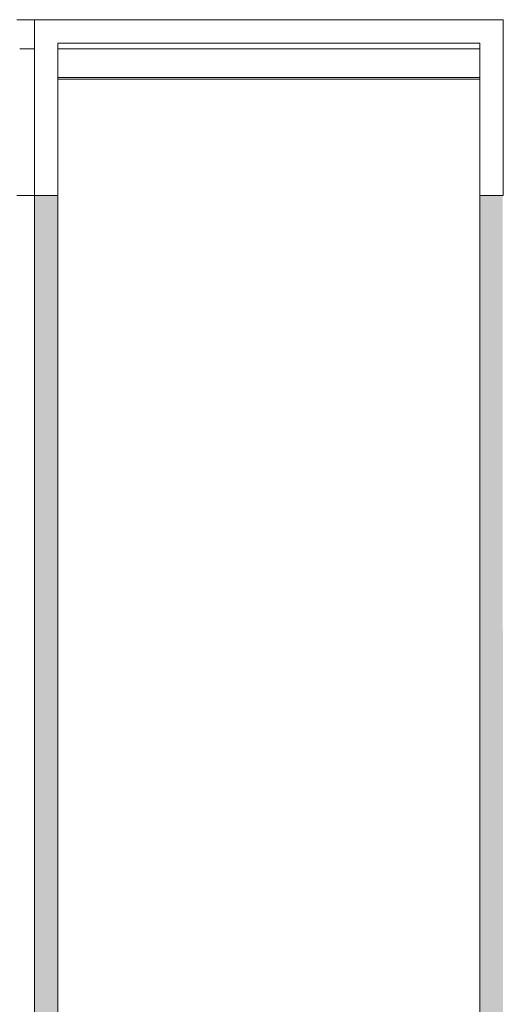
# Model space of a CAD drawing. Header units: millimetres. Extents: x -281 to 121694, y -16481 to 65128.
# Tile 273 of 656: x 19915 to 20740, y 27345 to 29025. Entities that reach past the tile are written whole.
import ezdxf

# ---------------------------------------------------------------- set-up
doc = ezdxf.new("R2010")
doc.units = ezdxf.units.MM
for name, color, linetype, lineweight in [('A--L$01A__Algemeen', 7, 'Continuous', 5), ('A--L28__Hoofddraagconstructies', 3, 'Continuous', 5), ('A--L34__BalustradesLeuningen', 1, 'Continuous', 5)]:
    doc.layers.add(name, color=color, linetype=linetype, lineweight=lineweight)

# ---------------------------------------------------------------- blocks, each defined once
blk = doc.blocks.new('NLRS_24_10_SF_trappen kern_gen_cpz - NLRS_24_12_02_SF_trappen kern_gen_cpz-66734290-L_80_ 16')
at = {"layer": 'A--L$01A__Algemeen'}
for p, q in [((360, -3000), (-360, -3000)), ((425, -3000), (400, -3000)), ((400, -3050), (425, -3050))]:
    blk.add_line(p, q, dxfattribs=at)
at = {"layer": 'A--L34__BalustradesLeuningen'}
for p, q in [((-400, -2750), (-400, -3050)), ((-360, -2750), (-400, -2750)), ((-360, -3010), (-360, -2750)), ((360, -2750), (400, -2750)), ((360, -3010), (360, -2750)), ((400, -2750), (400, -3050)), ((359.4, -2948.5), (-360, -2948.5)), ((-360, -2951.5), (359.4, -2951.5)), ((360, -3010), (-360, -3010)), ((-400, -3050), (400, -3050))]:
    blk.add_line(p, q, dxfattribs=at)
blk = doc.blocks.new('NLRS_34_RAI_upright array_gen_cpz - NLRS_34_RAI_upright array_gen_cpz-V151-L_80_ 16')
at = {"layer": 'A--L34__BalustradesLeuningen'}
blk.add_hatch(color=256, dxfattribs=at).paths.add_polyline_path([(-18.9, 916.7), (-20, 916.7), (-18.9, -1833.2), (20, -1833.2), (20, 916.7)])
for p, q in [((20, -1833.2), (20, 916.7)), ((-20, -1833.3), (20, -1833.3))]:
    blk.add_line(p, q, dxfattribs=at)
blk = doc.blocks.new('NLRS_24_10_SF_3_stringer_gen_cpz - NLRS_24_10_xx_stringer v_v_ glazen leuning_gen_cpz-V152-L_80_ 16')
at = {"layer": 'A--L28__Hoofddraagconstructies'}
for p, q in [((-10, 300), (-15, 300)), ((-15, 0), (15, 0))]:
    blk.add_line(p, q, dxfattribs=at)
blk = doc.blocks.new('NLRS_34_RAI_upright array_gen_cpz - NLRS_34_RAI_upright array_gen_cpz-V154-L_80_ 16')
at = {"layer": 'A--L34__BalustradesLeuningen'}
blk.add_hatch(color=256, dxfattribs=at).paths.add_polyline_path([(20, -1833.3), (20, 916.7), (-20, 916.7), (-20, -1833.3)])
for p, q in [((20, 916.7), (-20, 916.7)), ((-20, 916.7), (-20, -1833.3)), ((20, -1833.3), (20, 916.7))]:
    blk.add_line(p, q, dxfattribs=at)

msp = doc.modelspace()

# ---------------------------------------------------------------- block references
at = {"layer": 'A--L28__Hoofddraagconstructies', "rotation": 180}
msp.add_blockref('NLRS_24_10_SF_trappen kern_gen_cpz - NLRS_24_12_02_SF_trappen kern_gen_cpz-66734290-L_80_ 16', (20340, 25974.9), dxfattribs=at)
at = {"layer": 'A--L28__Hoofddraagconstructies'}
msp.add_blockref('NLRS_24_10_SF_3_stringer_gen_cpz - NLRS_24_10_xx_stringer v_v_ glazen leuning_gen_cpz-V152-L_80_ 16', (19925, 28724.9), dxfattribs=at)
at = {"layer": 'A--L34__BalustradesLeuningen'}
msp.add_blockref('NLRS_34_RAI_upright array_gen_cpz - NLRS_34_RAI_upright array_gen_cpz-V154-L_80_ 16', (19960, 27808.2), dxfattribs=at)
at = {"layer": 'A--L34__BalustradesLeuningen', "rotation": 180}
msp.add_blockref('NLRS_34_RAI_upright array_gen_cpz - NLRS_34_RAI_upright array_gen_cpz-V151-L_80_ 16', (20720, 26891.7), dxfattribs=at)

doc.saveas('drawing.dxf')
